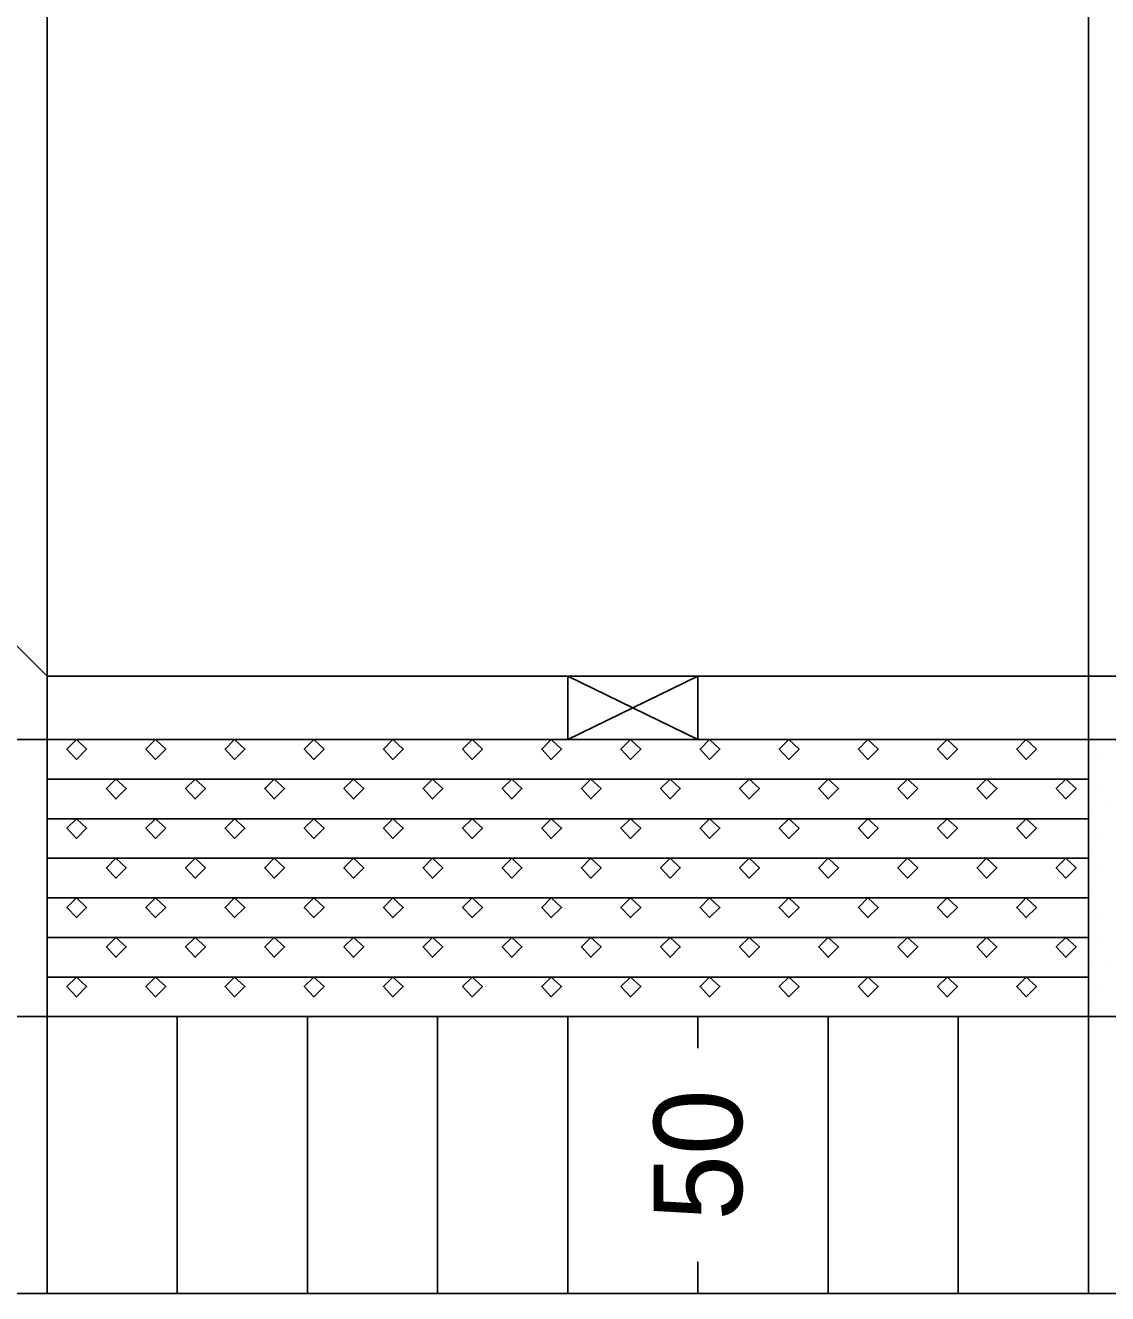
# Model space of a CAD drawing. Extents: x 1313964 to 1316843, y 2087046 to 2096619.
# Drawn here: x 1314187.3 to 1314195.62, y 2089928.16 to 2089937.91 of the extents above; entities that cross this region are included whole.
import ezdxf

# ---------------------------------------------------------------- set-up
doc = ezdxf.new("R2010")
doc.units = 0
doc.layers.add('B-Sub-Contour', color=7, linetype='Continuous')
doc.layers.add('Default', color=7, linetype='Continuous')

# ---------------------------------------------------------------- blocks, each defined once
blk = doc.blocks.new('POINT_DISPLAY')
at = {"layer": 'Default'}
blk.add_line((0, 0), (0, 0), dxfattribs=at)

msp = doc.modelspace()

# ---------------------------------------------------------------- linework, layer by layer
at = {"layer": 'B-Sub-Contour'}
for points in [[(1314234.9036, 2089928.1639), (1314234.9036, 2089971.0354), (1314173.4848, 2089971.0354), (1314173.4848, 2089928.1639), (1314234.9036, 2089928.1639)], [(1314187.4713, 2089928.1639), (1314187.4713, 2089971.0354)], [(1314195.4713, 2089932.9071), (1314195.4713, 2089948.7787)], [(1314187.4713, 2089932.9071), (1314186.924, 2089933.4544)], [(1314232.4712, 2089932.9071), (1314187.4713, 2089932.9071)], [(1314191.4713, 2089932.4207), (1314192.4713, 2089932.9071)], [(1314192.4713, 2089932.4207), (1314191.4713, 2089932.9071)], [(1314191.4713, 2089932.4207), (1314191.4713, 2089932.9071)], [(1314192.4713, 2089932.4207), (1314192.4713, 2089932.9071)], [(1314195.4713, 2089932.4207), (1314195.4713, 2089932.9071)], [(1314232.4712, 2089932.4207), (1314180.7821, 2089932.4207)], [(1314195.4713, 2089930.2923), (1314195.4713, 2089932.4207)], [(1314195.4713, 2089932.1166), (1314187.4713, 2089932.1166)], [(1314195.4713, 2089931.8125), (1314187.4713, 2089931.8125)], [(1314195.4713, 2089931.5085), (1314187.4713, 2089931.5085)], [(1314195.4713, 2089931.2044), (1314187.4713, 2089931.2044)], [(1314195.4713, 2089930.9004), (1314187.4713, 2089930.9004)], [(1314195.4713, 2089930.5963), (1314187.4713, 2089930.5963)], [(1314232.4712, 2089930.2923), (1314180.7821, 2089930.2923)], [(1314187.4713, 2089930.049), (1314187.4713, 2089930.2923)], [(1314188.4713, 2089928.1639), (1314188.4713, 2089930.2923)], [(1314188.4713, 2089928.1639), (1314188.4713, 2089930.2923)], [(1314189.4713, 2089928.1639), (1314189.4713, 2089930.2923)], [(1314190.4713, 2089928.1639), (1314190.4713, 2089930.2923)], [(1314190.4713, 2089928.1639), (1314190.4713, 2089930.2923)], [(1314191.4713, 2089928.1639), (1314191.4713, 2089930.2923)], [(1314192.4713, 2089930.049), (1314192.4713, 2089930.2923)], [(1314192.4713, 2089930.049), (1314192.4713, 2089930.2923)], [(1314193.4713, 2089928.1639), (1314193.4713, 2089930.2923)], [(1314194.4713, 2089928.1639), (1314194.4713, 2089930.2923)], [(1314194.4713, 2089928.1639), (1314194.4713, 2089930.2923)], [(1314195.4713, 2089928.1639), (1314195.4713, 2089930.2923)], [(1314187.4713, 2089928.1639), (1314187.4713, 2089928.4071)], [(1314192.4713, 2089928.1639), (1314192.4713, 2089928.4071)], [(1314192.4713, 2089928.1639), (1314192.4713, 2089928.4071)]]:
    msp.add_lwpolyline(points, dxfattribs=at)
for points in [[(1314187.6963, 2089932.4207), (1314187.6233, 2089932.3477), (1314187.6963, 2089932.2686), (1314187.7753, 2089932.3477)], [(1314188.3044, 2089932.4207), (1314188.2314, 2089932.3477), (1314188.3044, 2089932.2686), (1314188.3835, 2089932.3477)], [(1314188.9125, 2089932.4207), (1314188.8395, 2089932.3477), (1314188.9125, 2089932.2686), (1314188.9916, 2089932.3477)], [(1314189.5206, 2089932.4207), (1314189.4476, 2089932.3477), (1314189.5206, 2089932.2686), (1314189.5997, 2089932.3477)], [(1314190.1287, 2089932.4207), (1314190.0557, 2089932.3477), (1314190.1287, 2089932.2686), (1314190.2078, 2089932.3477)], [(1314190.7368, 2089932.4207), (1314190.6639, 2089932.3477), (1314190.7368, 2089932.2686), (1314190.8159, 2089932.3477)], [(1314191.3449, 2089932.4207), (1314191.272, 2089932.3477), (1314191.3449, 2089932.2686), (1314191.424, 2089932.3477)], [(1314191.953, 2089932.4207), (1314191.8801, 2089932.3477), (1314191.953, 2089932.2686), (1314192.0321, 2089932.3477)], [(1314192.5611, 2089932.4207), (1314192.4882, 2089932.3477), (1314192.5611, 2089932.2686), (1314192.6402, 2089932.3477)], [(1314193.1693, 2089932.4207), (1314193.0963, 2089932.3477), (1314193.1693, 2089932.2686), (1314193.2483, 2089932.3477)], [(1314193.7774, 2089932.4207), (1314193.7044, 2089932.3477), (1314193.7774, 2089932.2686), (1314193.8564, 2089932.3477)], [(1314194.3855, 2089932.4207), (1314194.3125, 2089932.3477), (1314194.3855, 2089932.2686), (1314194.4645, 2089932.3477)], [(1314194.9936, 2089932.4207), (1314194.9206, 2089932.3477), (1314194.9936, 2089932.2686), (1314195.0726, 2089932.3477)], [(1314188.0003, 2089932.1166), (1314187.9274, 2089932.0436), (1314188.0003, 2089931.9646), (1314188.0794, 2089932.0436)], [(1314188.6084, 2089932.1166), (1314188.5355, 2089932.0436), (1314188.6084, 2089931.9646), (1314188.6875, 2089932.0436)], [(1314189.2166, 2089932.1166), (1314189.1436, 2089932.0436), (1314189.2166, 2089931.9646), (1314189.2956, 2089932.0436)], [(1314189.8247, 2089932.1166), (1314189.7517, 2089932.0436), (1314189.8247, 2089931.9646), (1314189.9037, 2089932.0436)], [(1314190.4328, 2089932.1166), (1314190.3598, 2089932.0436), (1314190.4328, 2089931.9646), (1314190.5118, 2089932.0436)], [(1314191.0409, 2089932.1166), (1314190.9679, 2089932.0436), (1314191.0409, 2089931.9646), (1314191.1199, 2089932.0436)], [(1314191.649, 2089932.1166), (1314191.576, 2089932.0436), (1314191.649, 2089931.9646), (1314191.728, 2089932.0436)], [(1314192.2571, 2089932.1166), (1314192.1841, 2089932.0436), (1314192.2571, 2089931.9646), (1314192.3361, 2089932.0436)], [(1314192.8652, 2089932.1166), (1314192.7922, 2089932.0436), (1314192.8652, 2089931.9646), (1314192.9443, 2089932.0436)], [(1314193.4733, 2089932.1166), (1314193.4003, 2089932.0436), (1314193.4733, 2089931.9646), (1314193.5524, 2089932.0436)], [(1314194.0814, 2089932.1166), (1314194.0084, 2089932.0436), (1314194.0814, 2089931.9646), (1314194.1605, 2089932.0436)], [(1314194.6895, 2089932.1166), (1314194.6165, 2089932.0436), (1314194.6895, 2089931.9646), (1314194.7686, 2089932.0436)], [(1314195.2976, 2089932.1166), (1314195.2247, 2089932.0436), (1314195.2976, 2089931.9646), (1314195.3767, 2089932.0436)], [(1314187.6963, 2089931.8125), (1314187.6233, 2089931.7396), (1314187.6963, 2089931.6605), (1314187.7753, 2089931.7396)], [(1314188.3044, 2089931.8125), (1314188.2314, 2089931.7396), (1314188.3044, 2089931.6605), (1314188.3835, 2089931.7396)], [(1314188.9125, 2089931.8125), (1314188.8395, 2089931.7396), (1314188.9125, 2089931.6605), (1314188.9916, 2089931.7396)], [(1314189.5206, 2089931.8125), (1314189.4476, 2089931.7396), (1314189.5206, 2089931.6605), (1314189.5997, 2089931.7396)], [(1314190.1287, 2089931.8125), (1314190.0557, 2089931.7396), (1314190.1287, 2089931.6605), (1314190.2078, 2089931.7396)], [(1314190.7368, 2089931.8125), (1314190.6639, 2089931.7396), (1314190.7368, 2089931.6605), (1314190.8159, 2089931.7396)], [(1314191.3449, 2089931.8125), (1314191.272, 2089931.7396), (1314191.3449, 2089931.6605), (1314191.424, 2089931.7396)], [(1314191.953, 2089931.8125), (1314191.8801, 2089931.7396), (1314191.953, 2089931.6605), (1314192.0321, 2089931.7396)], [(1314192.5611, 2089931.8125), (1314192.4882, 2089931.7396), (1314192.5611, 2089931.6605), (1314192.6402, 2089931.7396)], [(1314193.1693, 2089931.8125), (1314193.0963, 2089931.7396), (1314193.1693, 2089931.6605), (1314193.2483, 2089931.7396)], [(1314193.7774, 2089931.8125), (1314193.7044, 2089931.7396), (1314193.7774, 2089931.6605), (1314193.8564, 2089931.7396)], [(1314194.3855, 2089931.8125), (1314194.3125, 2089931.7396), (1314194.3855, 2089931.6605), (1314194.4645, 2089931.7396)], [(1314194.9936, 2089931.8125), (1314194.9206, 2089931.7396), (1314194.9936, 2089931.6605), (1314195.0726, 2089931.7396)], [(1314188.0003, 2089931.5085), (1314187.9274, 2089931.4355), (1314188.0003, 2089931.3565), (1314188.0794, 2089931.4355)], [(1314188.6084, 2089931.5085), (1314188.5355, 2089931.4355), (1314188.6084, 2089931.3565), (1314188.6875, 2089931.4355)], [(1314189.2166, 2089931.5085), (1314189.1436, 2089931.4355), (1314189.2166, 2089931.3565), (1314189.2956, 2089931.4355)], [(1314189.8247, 2089931.5085), (1314189.7517, 2089931.4355), (1314189.8247, 2089931.3565), (1314189.9037, 2089931.4355)], [(1314190.4328, 2089931.5085), (1314190.3598, 2089931.4355), (1314190.4328, 2089931.3565), (1314190.5118, 2089931.4355)], [(1314191.0409, 2089931.5085), (1314190.9679, 2089931.4355), (1314191.0409, 2089931.3565), (1314191.1199, 2089931.4355)], [(1314191.649, 2089931.5085), (1314191.576, 2089931.4355), (1314191.649, 2089931.3565), (1314191.728, 2089931.4355)], [(1314192.2571, 2089931.5085), (1314192.1841, 2089931.4355), (1314192.2571, 2089931.3565), (1314192.3361, 2089931.4355)], [(1314192.8652, 2089931.5085), (1314192.7922, 2089931.4355), (1314192.8652, 2089931.3565), (1314192.9443, 2089931.4355)], [(1314193.4733, 2089931.5085), (1314193.4003, 2089931.4355), (1314193.4733, 2089931.3565), (1314193.5524, 2089931.4355)], [(1314194.0814, 2089931.5085), (1314194.0084, 2089931.4355), (1314194.0814, 2089931.3565), (1314194.1605, 2089931.4355)], [(1314194.6895, 2089931.5085), (1314194.6165, 2089931.4355), (1314194.6895, 2089931.3565), (1314194.7686, 2089931.4355)], [(1314195.2976, 2089931.5085), (1314195.2247, 2089931.4355), (1314195.2976, 2089931.3565), (1314195.3767, 2089931.4355)], [(1314187.6963, 2089931.2044), (1314187.6233, 2089931.1315), (1314187.6963, 2089931.0524), (1314187.7753, 2089931.1315)], [(1314188.3044, 2089931.2044), (1314188.2314, 2089931.1315), (1314188.3044, 2089931.0524), (1314188.3835, 2089931.1315)], [(1314188.9125, 2089931.2044), (1314188.8395, 2089931.1315), (1314188.9125, 2089931.0524), (1314188.9916, 2089931.1315)], [(1314189.5206, 2089931.2044), (1314189.4476, 2089931.1315), (1314189.5206, 2089931.0524), (1314189.5997, 2089931.1315)], [(1314190.1287, 2089931.2044), (1314190.0557, 2089931.1315), (1314190.1287, 2089931.0524), (1314190.2078, 2089931.1315)], [(1314190.7368, 2089931.2044), (1314190.6639, 2089931.1315), (1314190.7368, 2089931.0524), (1314190.8159, 2089931.1315)], [(1314191.3449, 2089931.2044), (1314191.272, 2089931.1315), (1314191.3449, 2089931.0524), (1314191.424, 2089931.1315)], [(1314191.953, 2089931.2044), (1314191.8801, 2089931.1315), (1314191.953, 2089931.0524), (1314192.0321, 2089931.1315)], [(1314192.5611, 2089931.2044), (1314192.4882, 2089931.1315), (1314192.5611, 2089931.0524), (1314192.6402, 2089931.1315)], [(1314193.1693, 2089931.2044), (1314193.0963, 2089931.1315), (1314193.1693, 2089931.0524), (1314193.2483, 2089931.1315)], [(1314193.7774, 2089931.2044), (1314193.7044, 2089931.1315), (1314193.7774, 2089931.0524), (1314193.8564, 2089931.1315)], [(1314194.3855, 2089931.2044), (1314194.3125, 2089931.1315), (1314194.3855, 2089931.0524), (1314194.4645, 2089931.1315)], [(1314194.9936, 2089931.2044), (1314194.9206, 2089931.1315), (1314194.9936, 2089931.0524), (1314195.0726, 2089931.1315)], [(1314188.0003, 2089930.9004), (1314187.9274, 2089930.8274), (1314188.0003, 2089930.7484), (1314188.0794, 2089930.8274)], [(1314188.6084, 2089930.9004), (1314188.5355, 2089930.8274), (1314188.6084, 2089930.7484), (1314188.6875, 2089930.8274)], [(1314189.2166, 2089930.9004), (1314189.1436, 2089930.8274), (1314189.2166, 2089930.7484), (1314189.2956, 2089930.8274)], [(1314189.8247, 2089930.9004), (1314189.7517, 2089930.8274), (1314189.8247, 2089930.7484), (1314189.9037, 2089930.8274)], [(1314190.4328, 2089930.9004), (1314190.3598, 2089930.8274), (1314190.4328, 2089930.7484), (1314190.5118, 2089930.8274)], [(1314191.0409, 2089930.9004), (1314190.9679, 2089930.8274), (1314191.0409, 2089930.7484), (1314191.1199, 2089930.8274)], [(1314191.649, 2089930.9004), (1314191.576, 2089930.8274), (1314191.649, 2089930.7484), (1314191.728, 2089930.8274)], [(1314192.2571, 2089930.9004), (1314192.1841, 2089930.8274), (1314192.2571, 2089930.7484), (1314192.3361, 2089930.8274)], [(1314192.8652, 2089930.9004), (1314192.7922, 2089930.8274), (1314192.8652, 2089930.7484), (1314192.9443, 2089930.8274)], [(1314193.4733, 2089930.9004), (1314193.4003, 2089930.8274), (1314193.4733, 2089930.7484), (1314193.5524, 2089930.8274)], [(1314194.0814, 2089930.9004), (1314194.0084, 2089930.8274), (1314194.0814, 2089930.7484), (1314194.1605, 2089930.8274)], [(1314194.6895, 2089930.9004), (1314194.6165, 2089930.8274), (1314194.6895, 2089930.7484), (1314194.7686, 2089930.8274)], [(1314195.2976, 2089930.9004), (1314195.2247, 2089930.8274), (1314195.2976, 2089930.7484), (1314195.3767, 2089930.8274)], [(1314187.6963, 2089930.5963), (1314187.6233, 2089930.5234), (1314187.6963, 2089930.4443), (1314187.7753, 2089930.5234)], [(1314188.3044, 2089930.5963), (1314188.2314, 2089930.5234), (1314188.3044, 2089930.4443), (1314188.3835, 2089930.5234)], [(1314188.9125, 2089930.5963), (1314188.8395, 2089930.5234), (1314188.9125, 2089930.4443), (1314188.9916, 2089930.5234)], [(1314189.5206, 2089930.5963), (1314189.4476, 2089930.5234), (1314189.5206, 2089930.4443), (1314189.5997, 2089930.5234)], [(1314190.1287, 2089930.5963), (1314190.0557, 2089930.5234), (1314190.1287, 2089930.4443), (1314190.2078, 2089930.5234)], [(1314190.7368, 2089930.5963), (1314190.6639, 2089930.5234), (1314190.7368, 2089930.4443), (1314190.8159, 2089930.5234)], [(1314191.3449, 2089930.5963), (1314191.272, 2089930.5234), (1314191.3449, 2089930.4443), (1314191.424, 2089930.5234)], [(1314191.953, 2089930.5963), (1314191.8801, 2089930.5234), (1314191.953, 2089930.4443), (1314192.0321, 2089930.5234)], [(1314192.5611, 2089930.5963), (1314192.4882, 2089930.5234), (1314192.5611, 2089930.4443), (1314192.6402, 2089930.5234)], [(1314193.1693, 2089930.5963), (1314193.0963, 2089930.5234), (1314193.1693, 2089930.4443), (1314193.2483, 2089930.5234)], [(1314193.7774, 2089930.5963), (1314193.7044, 2089930.5234), (1314193.7774, 2089930.4443), (1314193.8564, 2089930.5234)], [(1314194.3855, 2089930.5963), (1314194.3125, 2089930.5234), (1314194.3855, 2089930.4443), (1314194.4645, 2089930.5234)], [(1314194.9936, 2089930.5963), (1314194.9206, 2089930.5234), (1314194.9936, 2089930.4443), (1314195.0726, 2089930.5234)]]:
    msp.add_lwpolyline(points, close=True, dxfattribs=at)

# ---------------------------------------------------------------- block references
at = {"layer": 'B-Sub-Contour', "xscale": 0.019951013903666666, "yscale": 0.019951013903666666, "rotation": 90}
for p in [(1314195.5321, 2089932.2848), (1314195.5625, 2089932.0664), (1314195.5017, 2089931.884), (1314195.6178, 2089931.9258), (1314195.5625, 2089931.7016), (1314195.5017, 2089931.5799), (1314195.5625, 2089931.4583), (1314195.5017, 2089931.2759), (1314195.5321, 2089931.0686), (1314195.5625, 2089930.8502), (1314195.6178, 2089930.7096), (1314195.5017, 2089930.6678), (1314195.5625, 2089930.4854), (1314195.5017, 2089930.3637)]:
    msp.add_blockref('POINT_DISPLAY', p, dxfattribs=at)

# ---------------------------------------------------------------- texts
at = {"layer": 'B-Sub-Contour'}
msp.add_text('50', height=0.67865, rotation=90, dxfattribs=at).set_placement((1314192.8106, 2089928.724))
msp.add_text('50', height=0.67865, rotation=90, dxfattribs=at).set_placement((1314192.8106, 2089928.724))

doc.saveas('drawing.dxf')
